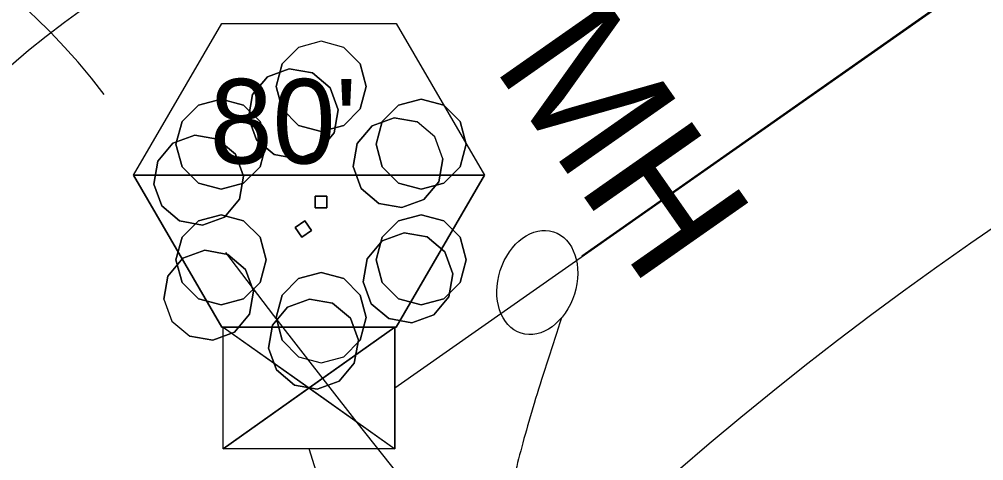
# Model space of a CAD drawing. Extents: x 1638506 to 1658005, y 834807 to 846788.
# Drawn here: x 1640986.7 to 1641089.4, y 842549.7 to 842596.7 of the extents above; entities that cross this region are included whole.
import ezdxf

# ---------------------------------------------------------------- set-up
doc = ezdxf.new("R2010")
doc.units = 0
for name, color, linetype in [('Default', 7, 'Continuous'), ('Old_Level_1', 7, 'Continuous'), ('Old_Level_2', 7, 'Continuous'), ('Old_Level_4', 7, 'Continuous'), ('Scratch_Level_0', 7, 'Continuous')]:
    doc.layers.add(name, color=color, linetype=linetype)

msp = doc.modelspace()

# ---------------------------------------------------------------- linework, layer by layer
at = {"layer": 'Default'}
for p, q in [((1641026.67, 842557.47), (1641133.66, 842632.51)), ((1641046.57, 842571.52), (1641129.92, 842630)), ((1641008.38, 842550.99), (1641026.67, 842563.95)), ((1641008.38, 842563.95), (1641026.67, 842550.99)), ((1641034.19, 842498.33), (1641017.53, 842550.99))]:
    msp.add_line(p, q, dxfattribs=at)
for points in [[(1640998.84, 842580.1), (1641008.24, 842596.24), (1641026.82, 842596.24), (1641036.21, 842580.1)], [(1640998.84, 842580.1), (1641008.24, 842563.95), (1641026.82, 842563.95), (1641036.21, 842580.1)], [(1640998.84, 842580.1), (1641036.21, 842580.1), (1641026.82, 842563.95), (1641008.24, 842563.95)], [(1641008.38, 842563.95), (1641026.67, 842563.95), (1641026.67, 842550.99), (1641008.38, 842550.99)], [(1641017.53, 842557.47), (1641008.38, 842550.99), (1641008.38, 842563.95)], [(1641017.53, 842557.47), (1641026.67, 842550.99), (1641026.67, 842563.95)]]:
    msp.add_lwpolyline(points, close=True, dxfattribs=at)
msp.add_ellipse((1641041.83, 842568.69), major_axis=(1.72, 5.4), ratio=0.730797, dxfattribs=at)
msp.add_open_spline([(1641044.42, 842564.94), (1641037.9, 842545.68), (1641037.9, 842531.14), (1641041.49, 842527.8), (1641043.13, 842525.9), (1641049.19, 842525.22), (1641053.11, 842526.64)], degree=2, dxfattribs=at)
at = {"layer": 'Old_Level_1'}
for points in [[(1641011.92, 842583.88), (1641013.82, 842582.29), (1641016.27, 842581.86), (1641018.6, 842582.71), (1641020.2, 842584.61), (1641020.63, 842587.06), (1641019.78, 842589.39), (1641017.88, 842590.99), (1641015.43, 842591.42), (1641013.1, 842590.57), (1641011.5, 842588.67), (1641011.07, 842586.22)], [(1641011.92, 842583.88), (1641013.82, 842582.29), (1641016.27, 842581.86), (1641018.6, 842582.71), (1641020.2, 842584.61), (1641020.63, 842587.06), (1641019.78, 842589.39), (1641017.88, 842590.99), (1641015.43, 842591.42), (1641013.1, 842590.57), (1641011.5, 842588.67), (1641011.07, 842586.22)], [(1641013.1, 842590.57), (1641011.5, 842588.67), (1641011.5, 842588.67)], [(1641015.43, 842591.42), (1641013.1, 842590.57), (1641013.1, 842590.57)], [(1641017.88, 842590.99), (1641015.43, 842591.42), (1641015.43, 842591.42)], [(1641019.78, 842589.39), (1641017.88, 842590.99), (1641017.88, 842590.99)], [(1641011.5, 842588.67), (1641011.07, 842586.22), (1641011.07, 842586.22)], [(1641020.63, 842587.06), (1641019.78, 842589.39), (1641019.78, 842589.39)], [(1641020.2, 842584.61), (1641020.63, 842587.06), (1641020.63, 842587.06)], [(1641011.07, 842586.22), (1641011.92, 842583.88), (1641011.92, 842583.88)], [(1641022.65, 842583.47), (1641022.22, 842581.02), (1641023.07, 842578.69), (1641024.97, 842577.09), (1641027.42, 842576.66), (1641029.75, 842577.51), (1641031.35, 842579.41), (1641031.78, 842581.86), (1641030.93, 842584.19), (1641029.03, 842585.79), (1641026.58, 842586.22), (1641024.25, 842585.37)], [(1641022.65, 842583.47), (1641022.22, 842581.02), (1641023.07, 842578.69), (1641024.97, 842577.09), (1641027.42, 842576.66), (1641029.75, 842577.51), (1641031.35, 842579.41), (1641031.78, 842581.86), (1641030.93, 842584.19), (1641029.03, 842585.79), (1641026.58, 842586.22), (1641024.25, 842585.37)], [(1641026.58, 842586.22), (1641024.25, 842585.37), (1641024.25, 842585.37)], [(1641029.03, 842585.79), (1641026.58, 842586.22), (1641026.58, 842586.22)], [(1641006.19, 842574.8), (1641008.53, 842575.65), (1641010.13, 842577.55), (1641010.56, 842580), (1641009.71, 842582.34), (1641007.8, 842583.93), (1641005.36, 842584.36), (1641003.02, 842583.52), (1641001.43, 842581.61), (1641000.99, 842579.16), (1641001.84, 842576.83), (1641003.75, 842575.23)], [(1641006.19, 842574.8), (1641008.53, 842575.65), (1641010.13, 842577.55), (1641010.56, 842580), (1641009.71, 842582.34), (1641007.8, 842583.93), (1641005.36, 842584.36), (1641003.02, 842583.52), (1641001.43, 842581.61), (1641000.99, 842579.16), (1641001.84, 842576.83), (1641003.75, 842575.23)], [(1641005.36, 842584.36), (1641003.02, 842583.52), (1641003.02, 842583.52)], [(1641007.8, 842583.93), (1641005.36, 842584.36), (1641005.36, 842584.36)], [(1641018.6, 842582.71), (1641020.2, 842584.61), (1641020.2, 842584.61)], [(1641024.25, 842585.37), (1641022.65, 842583.47), (1641022.65, 842583.47)], [(1641003.02, 842583.52), (1641001.43, 842581.61), (1641001.43, 842581.61)], [(1641009.71, 842582.34), (1641007.8, 842583.93), (1641007.8, 842583.93)], [(1641011.92, 842583.88), (1641013.82, 842582.29), (1641013.82, 842582.29)], [(1641022.65, 842583.47), (1641022.22, 842581.02), (1641022.22, 842581.02)], [(1641010.56, 842580), (1641009.71, 842582.34), (1641009.71, 842582.34)], [(1641016.27, 842581.86), (1641018.6, 842582.71), (1641018.6, 842582.71)], [(1641001.43, 842581.61), (1641000.99, 842579.16), (1641000.99, 842579.16)], [(1641013.82, 842582.29), (1641016.27, 842581.86), (1641016.27, 842581.86)], [(1641031.35, 842579.41), (1641031.78, 842581.86), (1641031.78, 842581.86)], [(1641022.22, 842581.02), (1641023.07, 842578.69), (1641023.07, 842578.69)], [(1641010.13, 842577.55), (1641010.56, 842580), (1641010.56, 842580)], [(1641029.75, 842577.51), (1641031.35, 842579.41), (1641031.35, 842579.41)], [(1641000.99, 842579.16), (1641001.84, 842576.83), (1641001.84, 842576.83)], [(1641023.07, 842578.69), (1641024.97, 842577.09), (1641024.97, 842577.09)], [(1641008.53, 842575.65), (1641010.13, 842577.55), (1641010.13, 842577.55)], [(1641027.42, 842576.66), (1641029.75, 842577.51), (1641029.75, 842577.51)], [(1641001.84, 842576.83), (1641003.75, 842575.23), (1641003.75, 842575.23)], [(1641024.97, 842577.09), (1641027.42, 842576.66), (1641027.42, 842576.66)], [(1641003.75, 842575.23), (1641006.19, 842574.8), (1641006.19, 842574.8)], [(1641006.19, 842574.8), (1641008.53, 842575.65), (1641008.53, 842575.65)], [(1641016.05, 842574.54), (1641016.77, 842573.51), (1641017.79, 842574.23), (1641017.08, 842575.26)], [(1641016.05, 842574.54), (1641016.77, 842573.51), (1641017.79, 842574.23), (1641017.08, 842575.26)], [(1641017.08, 842575.26), (1641016.05, 842574.54), (1641016.05, 842574.54), (1641017.08, 842575.26)], [(1641017.79, 842574.23), (1641017.08, 842575.26), (1641017.08, 842575.26), (1641017.79, 842574.23)], [(1641016.05, 842574.54), (1641016.77, 842573.51), (1641016.77, 842573.51), (1641016.05, 842574.54)], [(1641016.77, 842573.51), (1641017.79, 842574.23), (1641017.79, 842574.23), (1641016.77, 842573.51)], [(1641027.65, 842573.97), (1641025.32, 842573.12), (1641023.72, 842571.22), (1641023.29, 842568.77), (1641024.14, 842566.43), (1641026.04, 842564.84), (1641028.49, 842564.4), (1641030.82, 842565.25), (1641032.42, 842567.16), (1641032.85, 842569.6), (1641032, 842571.94), (1641030.1, 842573.54)], [(1641027.65, 842573.97), (1641025.32, 842573.12), (1641023.72, 842571.22), (1641023.29, 842568.77), (1641024.14, 842566.43), (1641026.04, 842564.84), (1641028.49, 842564.4), (1641030.82, 842565.25), (1641032.42, 842567.16), (1641032.85, 842569.6), (1641032, 842571.94), (1641030.1, 842573.54)], [(1641025.32, 842573.12), (1641023.72, 842571.22), (1641023.72, 842571.22)], [(1641027.65, 842573.97), (1641025.32, 842573.12), (1641025.32, 842573.12)], [(1641030.1, 842573.54), (1641027.65, 842573.97), (1641027.65, 842573.97)], [(1641032, 842571.94), (1641030.1, 842573.54), (1641030.1, 842573.54)], [(1641011.2, 842565.3), (1641011.63, 842567.75), (1641010.78, 842570.08), (1641008.88, 842571.68), (1641006.43, 842572.11), (1641004.09, 842571.26), (1641002.5, 842569.36), (1641002.07, 842566.91), (1641002.92, 842564.58), (1641004.82, 842562.98), (1641007.27, 842562.55), (1641009.6, 842563.4)], [(1641011.2, 842565.3), (1641011.63, 842567.75), (1641010.78, 842570.08), (1641008.88, 842571.68), (1641006.43, 842572.11), (1641004.09, 842571.26), (1641002.5, 842569.36), (1641002.07, 842566.91), (1641002.92, 842564.58), (1641004.82, 842562.98), (1641007.27, 842562.55), (1641009.6, 842563.4)], [(1641006.43, 842572.11), (1641004.09, 842571.26), (1641004.09, 842571.26)], [(1641008.88, 842571.68), (1641006.43, 842572.11), (1641006.43, 842572.11)], [(1641004.09, 842571.26), (1641002.5, 842569.36), (1641002.5, 842569.36)], [(1641010.78, 842570.08), (1641008.88, 842571.68), (1641008.88, 842571.68)], [(1641023.72, 842571.22), (1641023.29, 842568.77), (1641023.29, 842568.77)], [(1641032.85, 842569.6), (1641032, 842571.94), (1641032, 842571.94)], [(1641011.63, 842567.75), (1641010.78, 842570.08), (1641010.78, 842570.08)], [(1641002.5, 842569.36), (1641002.07, 842566.91), (1641002.07, 842566.91)], [(1641032.42, 842567.16), (1641032.85, 842569.6), (1641032.85, 842569.6)], [(1641023.29, 842568.77), (1641024.14, 842566.43), (1641024.14, 842566.43)], [(1641011.2, 842565.3), (1641011.63, 842567.75), (1641011.63, 842567.75)], [(1641021.93, 842564.88), (1641020.02, 842566.48), (1641017.58, 842566.91), (1641015.24, 842566.06), (1641013.65, 842564.16), (1641013.21, 842561.71), (1641014.06, 842559.38), (1641015.97, 842557.78), (1641018.41, 842557.35), (1641020.75, 842558.2), (1641022.35, 842560.1), (1641022.78, 842562.55)], [(1641021.93, 842564.88), (1641020.02, 842566.48), (1641017.58, 842566.91), (1641015.24, 842566.06), (1641013.65, 842564.16), (1641013.21, 842561.71), (1641014.06, 842559.38), (1641015.97, 842557.78), (1641018.41, 842557.35), (1641020.75, 842558.2), (1641022.35, 842560.1), (1641022.78, 842562.55)], [(1641017.58, 842566.91), (1641015.24, 842566.06), (1641015.24, 842566.06)], [(1641020.02, 842566.48), (1641017.58, 842566.91), (1641017.58, 842566.91)], [(1641030.82, 842565.25), (1641032.42, 842567.16), (1641032.42, 842567.16)], [(1641015.24, 842566.06), (1641013.65, 842564.16), (1641013.65, 842564.16)], [(1641021.93, 842564.88), (1641020.02, 842566.48), (1641020.02, 842566.48)], [(1641024.14, 842566.43), (1641026.04, 842564.84), (1641026.04, 842564.84)], [(1641009.6, 842563.4), (1641011.2, 842565.3), (1641011.2, 842565.3)], [(1641022.78, 842562.55), (1641021.93, 842564.88), (1641021.93, 842564.88)], [(1641028.49, 842564.4), (1641030.82, 842565.25), (1641030.82, 842565.25)], [(1641013.65, 842564.16), (1641013.21, 842561.71), (1641013.21, 842561.71)], [(1641026.04, 842564.84), (1641028.49, 842564.4), (1641028.49, 842564.4)], [(1641004.82, 842562.98), (1641007.27, 842562.55), (1641007.27, 842562.55)], [(1641007.27, 842562.55), (1641009.6, 842563.4), (1641009.6, 842563.4)], [(1641022.35, 842560.1), (1641022.78, 842562.55), (1641022.78, 842562.55)], [(1641013.21, 842561.71), (1641014.06, 842559.38), (1641014.06, 842559.38)], [(1641020.75, 842558.2), (1641022.35, 842560.1), (1641022.35, 842560.1)], [(1641014.06, 842559.38), (1641015.97, 842557.78), (1641015.97, 842557.78)], [(1641015.97, 842557.78), (1641018.41, 842557.35), (1641018.41, 842557.35)], [(1641018.41, 842557.35), (1641020.75, 842558.2), (1641020.75, 842558.2)]]:
    msp.add_lwpolyline(points, close=True, dxfattribs=at)
for centre, radius in [((1641016.92, 842574.38), 297), ((1641016.92, 842574.38), 264), ((1641016.92, 842574.38), 219), ((1641016.92, 842574.38), 160), ((1641016.92, 842574.38), 118), ((1641016.92, 842574.38), 101), ((1641295.68, 842272.71), 365), ((1641295.68, 842272.71), 307)]:
    msp.add_circle(centre, radius, dxfattribs=at)
at = {"layer": 'Old_Level_2'}
msp.add_lwpolyline([(1641008.62, 842571.86), (1641013.75, 842565.19), (1641022.62, 842553.8), (1641030.52, 842543.82), (1641039.21, 842532.98), (1641046.7, 842523.68), (1641053.95, 842514.78), (1641060.9, 842506.49), (1641069.36, 842496.28), (1641076.55, 842487.48), (1641078.18, 842485.49)], dxfattribs=at)
msp.add_arc((1640940.07, 842546.25), 70, 37.3323, 93.9449, dxfattribs=at)
at = {"layer": 'Old_Level_4'}
for radius in [365, 307, 240, 158, 101]:
    msp.add_circle((1641051.91, 842515.45), radius, dxfattribs=at)
at = {"layer": 'Scratch_Level_0'}
for points in [[(1641014.66, 842587.15), (1641016.42, 842585.39), (1641018.82, 842584.75), (1641021.22, 842585.39), (1641022.97, 842587.15), (1641023.62, 842589.55), (1641022.97, 842591.95), (1641021.22, 842593.7), (1641018.82, 842594.35), (1641016.42, 842593.7), (1641014.66, 842591.95), (1641014.02, 842589.55)], [(1641014.66, 842587.15), (1641016.42, 842585.39), (1641018.82, 842584.75), (1641021.22, 842585.39), (1641022.97, 842587.15), (1641023.62, 842589.55), (1641022.97, 842591.95), (1641021.22, 842593.7), (1641018.82, 842594.35), (1641016.42, 842593.7), (1641014.66, 842591.95), (1641014.02, 842589.55)], [(1641016.42, 842593.7), (1641014.66, 842591.95), (1641014.66, 842591.95)], [(1641022.97, 842591.95), (1641021.22, 842593.7), (1641021.22, 842593.7)], [(1641014.66, 842591.95), (1641014.02, 842589.55), (1641014.02, 842589.55)], [(1641023.62, 842589.55), (1641022.97, 842591.95), (1641022.97, 842591.95)], [(1641014.02, 842589.55), (1641014.66, 842587.15), (1641014.66, 842587.15)], [(1641022.97, 842587.15), (1641023.62, 842589.55), (1641023.62, 842589.55)], [(1641008.16, 842578.6), (1641010.56, 842579.24), (1641012.32, 842581), (1641012.96, 842583.4), (1641012.32, 842585.8), (1641010.56, 842587.55), (1641008.16, 842588.2), (1641005.76, 842587.55), (1641004.01, 842585.8), (1641003.36, 842583.4), (1641004.01, 842581), (1641005.76, 842579.24)], [(1641008.16, 842578.6), (1641010.56, 842579.24), (1641012.32, 842581), (1641012.96, 842583.4), (1641012.32, 842585.8), (1641010.56, 842587.55), (1641008.16, 842588.2), (1641005.76, 842587.55), (1641004.01, 842585.8), (1641003.36, 842583.4), (1641004.01, 842581), (1641005.76, 842579.24)], [(1641005.76, 842587.55), (1641004.01, 842585.8), (1641004.01, 842585.8)], [(1641008.16, 842588.2), (1641005.76, 842587.55), (1641005.76, 842587.55)], [(1641010.56, 842587.55), (1641008.16, 842588.2), (1641008.16, 842588.2)], [(1641012.32, 842585.8), (1641010.56, 842587.55), (1641010.56, 842587.55)], [(1641025.31, 842585.8), (1641024.67, 842583.4), (1641025.31, 842581), (1641027.07, 842579.24), (1641029.47, 842578.6), (1641031.87, 842579.24), (1641033.63, 842581), (1641034.27, 842583.4), (1641033.63, 842585.8), (1641031.87, 842587.55), (1641029.47, 842588.2), (1641027.07, 842587.55)], [(1641025.31, 842585.8), (1641024.67, 842583.4), (1641025.31, 842581), (1641027.07, 842579.24), (1641029.47, 842578.6), (1641031.87, 842579.24), (1641033.63, 842581), (1641034.27, 842583.4), (1641033.63, 842585.8), (1641031.87, 842587.55), (1641029.47, 842588.2), (1641027.07, 842587.55)], [(1641027.07, 842587.55), (1641025.31, 842585.8), (1641025.31, 842585.8)], [(1641029.47, 842588.2), (1641027.07, 842587.55), (1641027.07, 842587.55)], [(1641031.87, 842587.55), (1641029.47, 842588.2), (1641029.47, 842588.2)], [(1641033.63, 842585.8), (1641031.87, 842587.55), (1641031.87, 842587.55)], [(1641014.66, 842587.15), (1641016.42, 842585.39), (1641016.42, 842585.39)], [(1641021.22, 842585.39), (1641022.97, 842587.15), (1641022.97, 842587.15)], [(1641004.01, 842585.8), (1641003.36, 842583.4), (1641003.36, 842583.4)], [(1641012.96, 842583.4), (1641012.32, 842585.8), (1641012.32, 842585.8)], [(1641016.42, 842585.39), (1641018.82, 842584.75), (1641018.82, 842584.75)], [(1641018.82, 842584.75), (1641021.22, 842585.39), (1641021.22, 842585.39)], [(1641025.31, 842585.8), (1641024.67, 842583.4), (1641024.67, 842583.4)], [(1641034.27, 842583.4), (1641033.63, 842585.8), (1641033.63, 842585.8)], [(1641003.36, 842583.4), (1641004.01, 842581), (1641004.01, 842581)], [(1641012.32, 842581), (1641012.96, 842583.4), (1641012.96, 842583.4)], [(1641024.67, 842583.4), (1641025.31, 842581), (1641025.31, 842581)], [(1641033.63, 842581), (1641034.27, 842583.4), (1641034.27, 842583.4)], [(1641004.01, 842581), (1641005.76, 842579.24), (1641005.76, 842579.24)], [(1641010.56, 842579.24), (1641012.32, 842581), (1641012.32, 842581)], [(1641025.31, 842581), (1641027.07, 842579.24), (1641027.07, 842579.24)], [(1641031.87, 842579.24), (1641033.63, 842581), (1641033.63, 842581)], [(1641005.76, 842579.24), (1641008.16, 842578.6), (1641008.16, 842578.6)], [(1641008.16, 842578.6), (1641010.56, 842579.24), (1641010.56, 842579.24)], [(1641027.07, 842579.24), (1641029.47, 842578.6), (1641029.47, 842578.6)], [(1641029.47, 842578.6), (1641031.87, 842579.24), (1641031.87, 842579.24)], [(1641018.19, 842576.62), (1641019.44, 842576.62), (1641019.44, 842577.87), (1641018.19, 842577.87)], [(1641018.19, 842576.62), (1641019.44, 842576.62), (1641019.44, 842577.87), (1641018.19, 842577.87)], [(1641019.44, 842577.87), (1641018.19, 842577.87), (1641018.19, 842577.87), (1641019.44, 842577.87)], [(1641018.19, 842577.87), (1641018.19, 842576.62), (1641018.19, 842576.62), (1641018.19, 842577.87)], [(1641019.44, 842576.62), (1641019.44, 842577.87), (1641019.44, 842577.87), (1641019.44, 842576.62)], [(1641018.19, 842576.62), (1641019.44, 842576.62), (1641019.44, 842576.62), (1641018.19, 842576.62)], [(1641012.32, 842568.7), (1641012.96, 842571.1), (1641012.32, 842573.5), (1641010.56, 842575.25), (1641008.16, 842575.9), (1641005.76, 842575.25), (1641004.01, 842573.5), (1641003.36, 842571.1), (1641004.01, 842568.7), (1641005.76, 842566.94), (1641008.16, 842566.3), (1641010.56, 842566.94)], [(1641012.32, 842568.7), (1641012.96, 842571.1), (1641012.32, 842573.5), (1641010.56, 842575.25), (1641008.16, 842575.9), (1641005.76, 842575.25), (1641004.01, 842573.5), (1641003.36, 842571.1), (1641004.01, 842568.7), (1641005.76, 842566.94), (1641008.16, 842566.3), (1641010.56, 842566.94)], [(1641005.76, 842575.25), (1641004.01, 842573.5), (1641004.01, 842573.5)], [(1641008.16, 842575.9), (1641005.76, 842575.25), (1641005.76, 842575.25)], [(1641010.56, 842575.25), (1641008.16, 842575.9), (1641008.16, 842575.9)], [(1641012.32, 842573.5), (1641010.56, 842575.25), (1641010.56, 842575.25)], [(1641029.47, 842575.9), (1641027.07, 842575.25), (1641025.31, 842573.5), (1641024.67, 842571.1), (1641025.31, 842568.7), (1641027.07, 842566.94), (1641029.47, 842566.3), (1641031.87, 842566.94), (1641033.63, 842568.7), (1641034.27, 842571.1), (1641033.63, 842573.5), (1641031.87, 842575.25)], [(1641029.47, 842575.9), (1641027.07, 842575.25), (1641025.31, 842573.5), (1641024.67, 842571.1), (1641025.31, 842568.7), (1641027.07, 842566.94), (1641029.47, 842566.3), (1641031.87, 842566.94), (1641033.63, 842568.7), (1641034.27, 842571.1), (1641033.63, 842573.5), (1641031.87, 842575.25)], [(1641027.07, 842575.25), (1641025.31, 842573.5), (1641025.31, 842573.5)], [(1641029.47, 842575.9), (1641027.07, 842575.25), (1641027.07, 842575.25)], [(1641031.87, 842575.25), (1641029.47, 842575.9), (1641029.47, 842575.9)], [(1641033.63, 842573.5), (1641031.87, 842575.25), (1641031.87, 842575.25)], [(1641004.01, 842573.5), (1641003.36, 842571.1), (1641003.36, 842571.1)], [(1641012.96, 842571.1), (1641012.32, 842573.5), (1641012.32, 842573.5)], [(1641025.31, 842573.5), (1641024.67, 842571.1), (1641024.67, 842571.1)], [(1641034.27, 842571.1), (1641033.63, 842573.5), (1641033.63, 842573.5)], [(1641003.36, 842571.1), (1641004.01, 842568.7), (1641004.01, 842568.7)], [(1641012.32, 842568.7), (1641012.96, 842571.1), (1641012.96, 842571.1)], [(1641024.67, 842571.1), (1641025.31, 842568.7), (1641025.31, 842568.7)], [(1641033.63, 842568.7), (1641034.27, 842571.1), (1641034.27, 842571.1)], [(1641022.97, 842567.35), (1641021.22, 842569.1), (1641018.82, 842569.75), (1641016.42, 842569.1), (1641014.66, 842567.35), (1641014.02, 842564.95), (1641014.66, 842562.55), (1641016.42, 842560.79), (1641018.82, 842560.15), (1641021.22, 842560.79), (1641022.97, 842562.55), (1641023.62, 842564.95)], [(1641022.97, 842567.35), (1641021.22, 842569.1), (1641018.82, 842569.75), (1641016.42, 842569.1), (1641014.66, 842567.35), (1641014.02, 842564.95), (1641014.66, 842562.55), (1641016.42, 842560.79), (1641018.82, 842560.15), (1641021.22, 842560.79), (1641022.97, 842562.55), (1641023.62, 842564.95)], [(1641016.42, 842569.1), (1641014.66, 842567.35), (1641014.66, 842567.35)], [(1641018.82, 842569.75), (1641016.42, 842569.1), (1641016.42, 842569.1)], [(1641021.22, 842569.1), (1641018.82, 842569.75), (1641018.82, 842569.75)], [(1641022.97, 842567.35), (1641021.22, 842569.1), (1641021.22, 842569.1)], [(1641004.01, 842568.7), (1641005.76, 842566.94), (1641005.76, 842566.94)], [(1641010.56, 842566.94), (1641012.32, 842568.7), (1641012.32, 842568.7)], [(1641025.31, 842568.7), (1641027.07, 842566.94), (1641027.07, 842566.94)], [(1641031.87, 842566.94), (1641033.63, 842568.7), (1641033.63, 842568.7)], [(1641005.76, 842566.94), (1641008.16, 842566.3), (1641008.16, 842566.3)], [(1641008.16, 842566.3), (1641010.56, 842566.94), (1641010.56, 842566.94)], [(1641014.66, 842567.35), (1641014.02, 842564.95), (1641014.02, 842564.95)], [(1641023.62, 842564.95), (1641022.97, 842567.35), (1641022.97, 842567.35)], [(1641027.07, 842566.94), (1641029.47, 842566.3), (1641029.47, 842566.3)], [(1641029.47, 842566.3), (1641031.87, 842566.94), (1641031.87, 842566.94)], [(1641014.02, 842564.95), (1641014.66, 842562.55), (1641014.66, 842562.55)], [(1641022.97, 842562.55), (1641023.62, 842564.95), (1641023.62, 842564.95)], [(1641014.66, 842562.55), (1641016.42, 842560.79), (1641016.42, 842560.79)], [(1641021.22, 842560.79), (1641022.97, 842562.55), (1641022.97, 842562.55)]]:
    msp.add_lwpolyline(points, close=True, dxfattribs=at)
for centre, radius in [((1641018.82, 842577.25), 297), ((1641018.82, 842577.25), 264), ((1641018.82, 842577.25), 219), ((1641018.82, 842577.25), 160), ((1641018.82, 842577.25), 118), ((1641018.82, 842577.25), 101), ((1641295.75, 842272.71), 297)]:
    msp.add_circle(centre, radius, dxfattribs=at)

# ---------------------------------------------------------------- texts
at = {"layer": 'Default'}
msp.add_text("80'", height=9, rotation=360, dxfattribs=at).set_placement((1641006.96, 842581.34))
at = {"layer": 'Old_Level_1'}
msp.add_text("80' MH", height=14, rotation=305, dxfattribs=at).set_placement((1641020.02, 842616))

doc.saveas('drawing.dxf')
